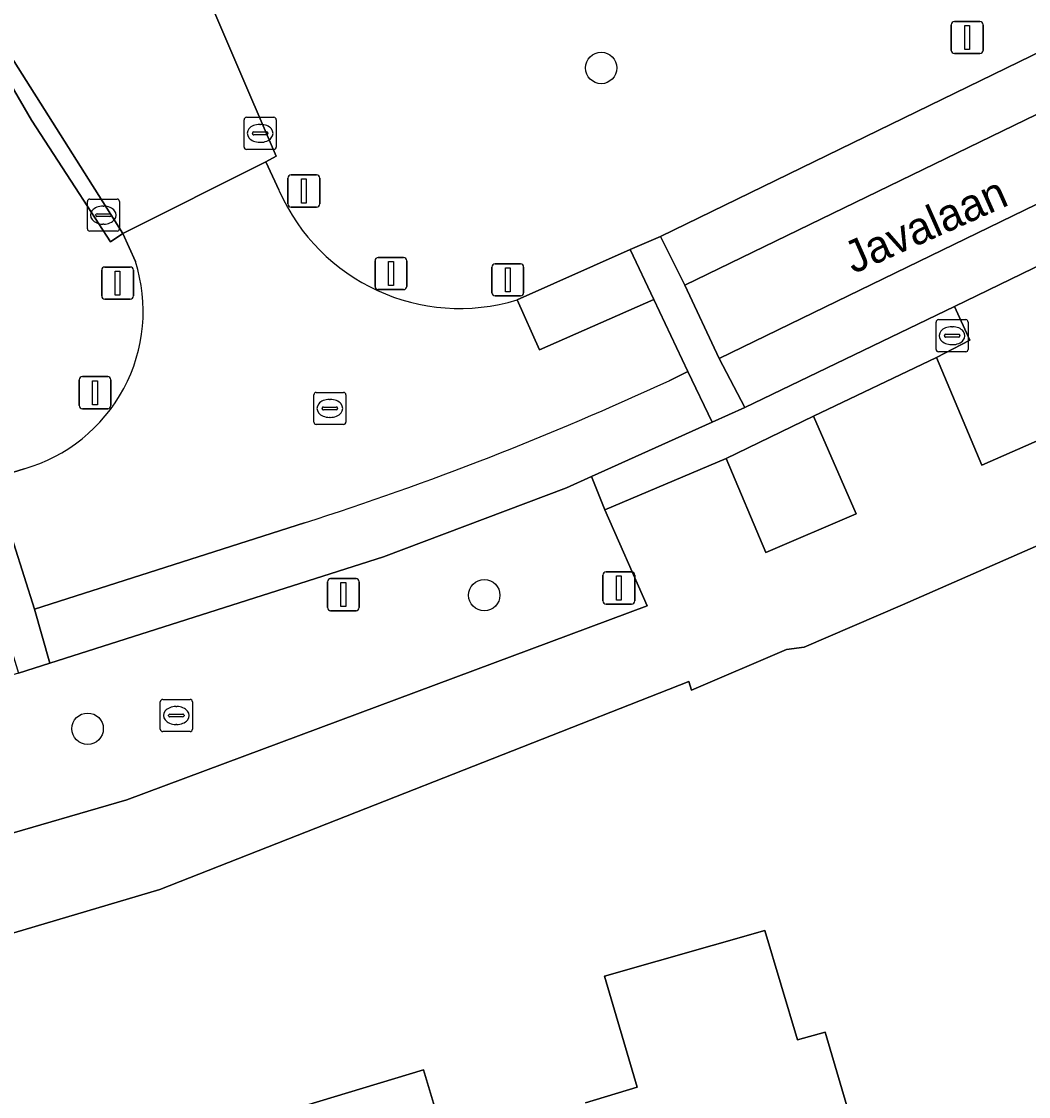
# Model space of a CAD drawing. Extents: x 162417 to 163722, y 384268 to 385417.
# Drawn here: x 163569.95 to 163601.33, y 384754.07 to 384787.57 of the extents above; entities that cross this region are included whole.
import ezdxf

# ---------------------------------------------------------------- set-up
doc = ezdxf.new("R2010")
doc.units = 0
for name, color, linetype in [('IMGEO_Afsluitpaal', 7, 'Continuous'), ('IMGEO_Boom', 7, 'Continuous'), ('IMGEO_Erf', 7, 'Continuous'), ('IMGEO_Groenvoorziening', 7, 'Continuous'), ('IMGEO_Kolk', 7, 'Continuous'), ('IMGEO_Lichtmast', 7, 'Continuous'), ('IMGEO_Openbare_ruimte_label', 7, 'Continuous'), ('IMGEO_Pand', 7, 'Continuous'), ('IMGEO_Rijbaan_lokaal_gesloten', 7, 'Continuous'), ('IMGEO_Rijbaan_lokaal_open', 7, 'Continuous'), ('IMGEO_Rioolput', 7, 'Continuous'), ('IMGEO_Voetpad_open', 7, 'Continuous')]:
    doc.layers.add(name, color=color, linetype=linetype)

msp = doc.modelspace()

# ---------------------------------------------------------------- linework, layer by layer
at = {"layer": 'IMGEO_Afsluitpaal'}
for p, q in [((163578.354, 384782.791), (163579.144, 384782.791)), ((163579.144, 384782.791), (163578.354, 384782.791)), ((163578.254, 384781.891), (163578.254, 384782.691)), ((163578.254, 384782.691), (163578.254, 384781.891)), ((163579.244, 384782.691), (163579.244, 384781.891)), ((163579.244, 384781.891), (163579.244, 384782.691)), ((163579.144, 384781.791), (163578.354, 384781.791)), ((163578.354, 384781.791), (163579.144, 384781.791)), ((163580.969, 384779.319), (163580.969, 384780.119)), ((163580.969, 384780.119), (163580.969, 384779.319)), ((163581.069, 384780.219), (163581.859, 384780.219)), ((163581.859, 384780.219), (163581.069, 384780.219)), ((163581.959, 384780.119), (163581.959, 384779.319)), ((163581.959, 384779.319), (163581.959, 384780.119)), ((163572.452, 384779.023), (163572.452, 384779.823)), ((163572.452, 384779.823), (163572.452, 384779.023)), ((163572.552, 384779.923), (163573.342, 384779.923)), ((163573.342, 384779.923), (163572.552, 384779.923)), ((163573.442, 384779.823), (163573.442, 384779.023)), ((163573.442, 384779.023), (163573.442, 384779.823)), ((163584.609, 384779.123), (163584.609, 384779.923)), ((163584.609, 384779.923), (163584.609, 384779.123)), ((163584.709, 384780.023), (163585.499, 384780.023)), ((163585.499, 384780.023), (163584.709, 384780.023)), ((163585.599, 384779.923), (163585.599, 384779.123)), ((163585.599, 384779.123), (163585.599, 384779.923)), ((163581.859, 384779.219), (163581.069, 384779.219)), ((163581.069, 384779.219), (163581.859, 384779.219)), ((163573.342, 384778.923), (163572.552, 384778.923)), ((163572.552, 384778.923), (163573.342, 384778.923)), ((163585.499, 384779.023), (163584.709, 384779.023)), ((163584.709, 384779.023), (163585.499, 384779.023)), ((163571.749, 384775.606), (163571.749, 384776.406)), ((163571.749, 384776.406), (163571.749, 384775.606)), ((163571.849, 384776.506), (163572.639, 384776.506)), ((163572.639, 384776.506), (163571.849, 384776.506)), ((163572.739, 384776.406), (163572.739, 384775.606)), ((163572.739, 384775.606), (163572.739, 384776.406)), ((163572.639, 384775.506), (163571.849, 384775.506)), ((163571.849, 384775.506), (163572.639, 384775.506))]:
    msp.add_line(p, q, dxfattribs=at)
for points in [[(163578.674, 384782.666), (163578.824, 384782.666), (163578.824, 384781.916), (163578.674, 384781.916), (163578.674, 384782.666)], [(163581.389, 384780.094), (163581.539, 384780.094), (163581.539, 384779.344), (163581.389, 384779.344), (163581.389, 384780.094)], [(163572.872, 384779.798), (163573.022, 384779.798), (163573.022, 384779.048), (163572.872, 384779.048), (163572.872, 384779.798)], [(163585.029, 384779.898), (163585.179, 384779.898), (163585.179, 384779.148), (163585.029, 384779.148), (163585.029, 384779.898)], [(163572.169, 384776.381), (163572.319, 384776.381), (163572.319, 384775.631), (163572.169, 384775.631), (163572.169, 384776.381)]]:
    msp.add_lwpolyline(points, dxfattribs=at)
for centre, start, end in [((163578.354, 384782.691), 90, 180), ((163578.354, 384782.691), 90, 180), ((163579.144, 384782.691), 0, 90), ((163579.144, 384782.691), 360, 90), ((163578.354, 384781.891), 180, 270), ((163578.354, 384781.891), 180, 270), ((163579.144, 384781.891), 270, 0), ((163579.144, 384781.891), 270, 0), ((163581.069, 384780.119), 90, 180), ((163581.069, 384780.119), 90, 180), ((163581.859, 384780.119), 0, 90), ((163581.859, 384780.119), 360, 90), ((163572.552, 384779.823), 90, 180), ((163572.552, 384779.823), 90, 180), ((163573.342, 384779.823), 0, 90), ((163573.342, 384779.823), 360, 90), ((163584.709, 384779.923), 90, 180), ((163584.709, 384779.923), 90, 180), ((163585.499, 384779.923), 0, 90), ((163585.499, 384779.923), 360, 90), ((163581.069, 384779.319), 180, 270), ((163581.069, 384779.319), 180, 270), ((163581.859, 384779.319), 270, 0), ((163581.859, 384779.319), 270, 0), ((163584.709, 384779.123), 180, 270), ((163584.709, 384779.123), 180, 270), ((163585.499, 384779.123), 270, 0), ((163585.499, 384779.123), 270, 0), ((163572.552, 384779.023), 180, 270), ((163572.552, 384779.023), 180, 270), ((163573.342, 384779.023), 270, 0), ((163573.342, 384779.023), 270, 0), ((163571.849, 384776.406), 90, 180), ((163571.849, 384776.406), 90, 180), ((163572.639, 384776.406), 0, 90), ((163572.639, 384776.406), 360, 90), ((163571.849, 384775.606), 180, 270), ((163571.849, 384775.606), 180, 270), ((163572.639, 384775.606), 270, 0), ((163572.639, 384775.606), 270, 0)]:
    msp.add_arc(centre, 0.1, start, end, dxfattribs=at)
at = {"layer": 'IMGEO_Boom'}
for centre in [(163588.015, 384786.125), (163584.371, 384769.696), (163572.014, 384765.535)]:
    msp.add_circle(centre, 0.489, dxfattribs=at)
at = {"layer": 'IMGEO_Erf'}
for points in [[(163629.015, 384762.166), (163620.015, 384779.318), (163597.399, 384769.395), (163594.343, 384768.075), (163593.786, 384767.999), (163590.832, 384766.733), (163590.746, 384767.004), (163574.261, 384760.525), (163544.894, 384751.808), (163508.033, 384740.986), (163472.811, 384730.645), (163473.066, 384729.467), (163473.133, 384728.955)], [(163587.53, 384753.881), (163589.138, 384754.37), (163588.121, 384757.82), (163593.118, 384759.25), (163594.132, 384755.844), (163594.99, 384756.077), (163596.782, 384750)], [(163577.358, 384753.356), (163582.476, 384754.906), (163583.164, 384752.625)]]:
    msp.add_lwpolyline(points, dxfattribs=at)
at = {"layer": 'IMGEO_Groenvoorziening'}
for points in [[(163585.393, 384778.896), (163588.913, 384780.464), (163589.864, 384780.875), (163628.147, 384799.526), (163621.295, 384812.929), (163575.222, 384789.612), (163577.885, 384783.374), (163577.57, 384783.198), (163577.982, 384782.302)], [(163573.502, 384780.097), (163573.109, 384780.967), (163572.725, 384780.709), (163571.634, 384782.391), (163570.261, 384784.496), (163569.083, 384786.524), (163548.267, 384775.915), (163552.183, 384768.348), (163568.092, 384773.035), (163569.062, 384773.335), (163570.037, 384773.636)]]:
    msp.add_lwpolyline(points, dxfattribs=at)
for points in [[(163649.198, 384795.433), (163653.708, 384797.347), (163653.97, 384796.839), (163660.571, 384799.786), (163656.997, 384806.824), (163656.016, 384806.343), (163652.84, 384804.821), (163599.019, 384778.689), (163599.504, 384777.643), (163598.466, 384777.1), (163599.879, 384773.749)], [(163591.909, 384773.956), (163593.149, 384771.03), (163595.959, 384772.234), (163594.629, 384775.278)], [(163589.443, 384769.361), (163588.13, 384772.356), (163587.711, 384773.394), (163586.937, 384773.041), (163581.233, 384770.888), (163570.834, 384767.574), (163569.865, 384767.265), (163568.864, 384766.976), (163569.11, 384765.991), (163567.982, 384765.62), (163569.077, 384762.111), (163573.24, 384763.319)]]:
    msp.add_lwpolyline(points, close=True, dxfattribs=at)
for centre, radius, start, end in [((163583.612, 384784.786), 6.154, 203.8116, 286.8226), ((163568.638, 384778.546), 5.106, 285.9073, 17.6838)]:
    msp.add_arc(centre, radius, start, end, dxfattribs=at)
at = {"layer": 'IMGEO_Kolk'}
for p, q in [((163576.888, 384783.662), (163576.888, 384784.514)), ((163576.963, 384784.588), (163577.815, 384784.588)), ((163577.889, 384784.514), (163577.889, 384783.662)), ((163577.19, 384784.131), (163577.588, 384784.131)), ((163577.376, 384784.368), (163577.401, 384784.368)), ((163577.147, 384784.082), (163577.147, 384784.094)), ((163577.585, 384784.045), (163577.187, 384784.045)), ((163577.399, 384783.808), (163577.374, 384783.808)), ((163577.631, 384784.094), (163577.631, 384784.082)), ((163577.815, 384783.588), (163576.963, 384783.588)), ((163572.005, 384781.114), (163572.005, 384781.966)), ((163572.08, 384782.04), (163572.932, 384782.04)), ((163572.493, 384781.82), (163572.518, 384781.82)), ((163573.006, 384781.966), (163573.006, 384781.114)), ((163572.264, 384781.534), (163572.264, 384781.546)), ((163572.702, 384781.497), (163572.304, 384781.497)), ((163572.307, 384781.583), (163572.705, 384781.583)), ((163572.748, 384781.546), (163572.748, 384781.534)), ((163572.516, 384781.26), (163572.491, 384781.26)), ((163572.932, 384781.04), (163572.08, 384781.04)), ((163598.447, 384777.357), (163598.447, 384778.209)), ((163598.522, 384778.283), (163599.374, 384778.283)), ((163599.448, 384778.209), (163599.448, 384777.357)), ((163598.706, 384777.777), (163598.706, 384777.789)), ((163599.144, 384777.74), (163598.746, 384777.74)), ((163598.749, 384777.826), (163599.147, 384777.826)), ((163598.935, 384778.063), (163598.96, 384778.063)), ((163599.19, 384777.789), (163599.19, 384777.777)), ((163598.958, 384777.503), (163598.933, 384777.503)), ((163599.374, 384777.283), (163598.522, 384777.283))]:
    msp.add_line(p, q, dxfattribs=at)
for points in [[(163576.888, 384783.662), (163576.888, 384784.514)], [(163576.963, 384784.588), (163577.815, 384784.588)], [(163577.889, 384784.514), (163577.889, 384783.662)], [(163577.815, 384783.588), (163576.963, 384783.588)], [(163572.005, 384781.114), (163572.005, 384781.966)], [(163572.08, 384782.04), (163572.932, 384782.04)], [(163573.006, 384781.966), (163573.006, 384781.114)], [(163572.932, 384781.04), (163572.08, 384781.04)], [(163598.447, 384777.357), (163598.447, 384778.209)], [(163598.522, 384778.283), (163599.374, 384778.283)], [(163599.448, 384778.209), (163599.448, 384777.357)], [(163599.374, 384777.283), (163598.522, 384777.283)]]:
    msp.add_lwpolyline(points, dxfattribs=at)
for centre, radius, start, end in [((163576.965, 384784.512), 0.0765, 91.552, 178.448), ((163576.965, 384784.512), 0.0765, 91.552, 178.448), ((163577.813, 384784.512), 0.0765, 1.552, 88.448), ((163577.813, 384784.512), 0.0765, 1.552, 88.448), ((163577.187, 384784.091), 0.0403, 85.8775, 175.7526), ((163577.592, 384784.093), 0.0386, 1.7309, 96.639), ((163577.184, 384784.081), 0.0366, 178.938, 274.7102), ((163577.588, 384784.088), 0.043, 264.8664, 352.4533), ((163576.965, 384783.664), 0.0765, 181.552, 268.448), ((163576.965, 384783.664), 0.0765, 181.552, 268.448), ((163577.813, 384783.664), 0.0765, 271.552, 358.448), ((163577.813, 384783.664), 0.0765, 271.552, 358.448), ((163572.082, 384781.964), 0.0765, 91.552, 178.448), ((163572.082, 384781.964), 0.0765, 91.552, 178.448), ((163572.93, 384781.964), 0.0765, 1.552, 88.448), ((163572.93, 384781.964), 0.0765, 1.552, 88.448), ((163572.304, 384781.543), 0.0403, 85.8775, 175.7526), ((163572.301, 384781.533), 0.0366, 178.938, 274.7102), ((163572.705, 384781.54), 0.043, 264.8664, 352.4533), ((163572.709, 384781.545), 0.0386, 1.7309, 96.639), ((163572.082, 384781.116), 0.0765, 181.552, 268.448), ((163572.082, 384781.116), 0.0765, 181.552, 268.448), ((163572.93, 384781.116), 0.0765, 271.552, 358.448), ((163572.93, 384781.116), 0.0765, 271.552, 358.448), ((163598.524, 384778.207), 0.0765, 91.552, 178.448), ((163598.524, 384778.207), 0.0765, 91.552, 178.448), ((163599.372, 384778.207), 0.0765, 1.552, 88.448), ((163599.372, 384778.207), 0.0765, 1.552, 88.448), ((163598.746, 384777.786), 0.0403, 85.8775, 175.7526), ((163598.743, 384777.776), 0.0366, 178.938, 274.7102), ((163599.147, 384777.783), 0.043, 264.8664, 352.4533), ((163599.151, 384777.788), 0.0386, 1.7309, 96.639), ((163598.524, 384777.359), 0.0765, 181.552, 268.448), ((163598.524, 384777.359), 0.0765, 181.552, 268.448), ((163599.372, 384777.359), 0.0765, 271.552, 358.448), ((163599.372, 384777.359), 0.0765, 271.552, 358.448)]:
    msp.add_arc(centre, radius, start, end, dxfattribs=at)
for centre, major_axis, ratio, start_param, end_param in [((163577.375, 384784.088), (-0.387, 0.002), 0.722429, 4.712389, 7.853982), ((163577.4, 384784.088), (-0.39, 0.002), 0.717154, 1.570796, 4.712389), ((163572.492, 384781.54), (-0.387, 0.002), 0.722429, 4.712389, 7.853982), ((163572.517, 384781.54), (-0.39, 0.002), 0.717154, 1.570796, 4.712389), ((163598.934, 384777.783), (-0.387, 0.002), 0.722429, 4.712389, 7.853982), ((163598.959, 384777.783), (-0.39, 0.002), 0.717154, 1.570796, 4.712389)]:
    msp.add_ellipse(centre, major_axis=major_axis, ratio=ratio, start_param=start_param, end_param=end_param, dxfattribs=at)
at = {"layer": 'IMGEO_Lichtmast'}
for p, q in [((163598.923, 384786.674), (163598.923, 384787.474)), ((163598.923, 384787.474), (163598.923, 384786.674)), ((163599.023, 384787.574), (163599.813, 384787.574)), ((163599.813, 384787.574), (163599.023, 384787.574)), ((163599.913, 384787.474), (163599.913, 384786.674)), ((163599.913, 384786.674), (163599.913, 384787.474)), ((163599.813, 384786.574), (163599.023, 384786.574)), ((163599.023, 384786.574), (163599.813, 384786.574)), ((163588.168, 384770.42), (163588.958, 384770.42)), ((163588.958, 384770.42), (163588.168, 384770.42)), ((163579.486, 384769.314), (163579.486, 384770.114)), ((163579.486, 384770.114), (163579.486, 384769.314)), ((163579.586, 384770.214), (163580.376, 384770.214)), ((163580.376, 384770.214), (163579.586, 384770.214)), ((163580.476, 384770.114), (163580.476, 384769.314)), ((163580.476, 384769.314), (163580.476, 384770.114)), ((163588.068, 384769.52), (163588.068, 384770.32)), ((163588.068, 384770.32), (163588.068, 384769.52)), ((163589.058, 384770.32), (163589.058, 384769.52)), ((163589.058, 384769.52), (163589.058, 384770.32)), ((163588.958, 384769.42), (163588.168, 384769.42)), ((163588.168, 384769.42), (163588.958, 384769.42)), ((163580.376, 384769.214), (163579.586, 384769.214)), ((163579.586, 384769.214), (163580.376, 384769.214))]:
    msp.add_line(p, q, dxfattribs=at)
for points in [[(163599.343, 384787.449), (163599.493, 384787.449), (163599.493, 384786.699), (163599.343, 384786.699), (163599.343, 384787.449)], [(163579.906, 384770.089), (163580.056, 384770.089), (163580.056, 384769.339), (163579.906, 384769.339), (163579.906, 384770.089)], [(163588.488, 384770.295), (163588.638, 384770.295), (163588.638, 384769.545), (163588.488, 384769.545), (163588.488, 384770.295)]]:
    msp.add_lwpolyline(points, dxfattribs=at)
for centre, start, end in [((163599.023, 384787.474), 90, 180), ((163599.023, 384787.474), 90, 180), ((163599.813, 384787.474), 0, 90), ((163599.813, 384787.474), 360, 90), ((163599.023, 384786.674), 180, 270), ((163599.023, 384786.674), 180, 270), ((163599.813, 384786.674), 270, 0), ((163599.813, 384786.674), 270, 0), ((163588.168, 384770.32), 90, 180), ((163588.168, 384770.32), 90, 180), ((163588.958, 384770.32), 0, 90), ((163588.958, 384770.32), 360, 90), ((163579.586, 384770.114), 90, 180), ((163579.586, 384770.114), 90, 180), ((163580.376, 384770.114), 0, 90), ((163580.376, 384770.114), 360, 90), ((163588.168, 384769.52), 180, 270), ((163588.168, 384769.52), 180, 270), ((163588.958, 384769.52), 270, 0), ((163588.958, 384769.52), 270, 0), ((163579.586, 384769.314), 180, 270), ((163579.586, 384769.314), 180, 270), ((163580.376, 384769.314), 270, 0), ((163580.376, 384769.314), 270, 0)]:
    msp.add_arc(centre, 0.1, start, end, dxfattribs=at)
at = {"layer": 'IMGEO_Pand'}
for points in [[(163596.782, 384750), (163594.99, 384756.077), (163594.132, 384755.844), (163593.118, 384759.25), (163588.121, 384757.82), (163589.138, 384754.37), (163587.53, 384753.881)], [(163583.164, 384752.625), (163582.476, 384754.906), (163577.358, 384753.356)]]:
    msp.add_lwpolyline(points, dxfattribs=at)
at = {"layer": 'IMGEO_Rijbaan_lokaal_gesloten'}
for points in [[(163550.928, 384821.281), (163565.372, 384794.06), (163568.118, 384789.259), (163569.473, 384786.723), (163573.109, 384780.967), (163577.57, 384783.198), (163577.885, 384783.374), (163575.222, 384789.612), (163573.909, 384792.119), (163573.858, 384792.219), (163571.704, 384796.445), (163565.334, 384808.395), (163564.821, 384809.357), (163560.255, 384818.233)], [(163590.717, 384776.671), (163590.129, 384776.38)], [(163591.472, 384775.089), (163590.717, 384776.671)], [(163587.711, 384773.394), (163591.472, 384775.089)], [(163586.937, 384773.041), (163587.711, 384773.394)], [(163581.233, 384770.888), (163586.937, 384773.041)], [(163578.774, 384771.95), (163570.356, 384769.256)], [(163570.834, 384767.574), (163581.233, 384770.888)], [(163570.356, 384769.256), (163570.834, 384767.574)]]:
    msp.add_lwpolyline(points, dxfattribs=at)
for points in [[(163654.065, 384810.197), (163653.281, 384811.762), (163650.563, 384810.473), (163630.865, 384800.823), (163628.147, 384799.526), (163589.864, 384780.875), (163590.625, 384779.354), (163651.434, 384808.887)], [(163654.065, 384810.197), (163651.434, 384808.887), (163590.625, 384779.354), (163591.695, 384777.073), (163652.384, 384806.57), (163655.201, 384807.971)], [(163591.695, 384777.073), (163592.49, 384775.548), (163599.019, 384778.689), (163652.84, 384804.821), (163656.016, 384806.343), (163655.201, 384807.971), (163652.384, 384806.57)], [(163585.393, 384778.896), (163586.092, 384777.341), (163589.652, 384778.907), (163588.913, 384780.464)]]:
    msp.add_lwpolyline(points, close=True, dxfattribs=at)
msp.add_arc((163548.392, 384866.593), 99.4, 287.79754, 294.8276, dxfattribs=at)
at = {"layer": 'IMGEO_Rijbaan_lokaal_open'}
for points in [[(163569.473, 384786.723), (163569.083, 384786.524), (163570.261, 384784.496), (163571.634, 384782.391), (163572.725, 384780.709), (163573.109, 384780.967)], [(163589.652, 384778.907), (163590.717, 384776.671), (163591.472, 384775.089), (163592.49, 384775.548), (163591.695, 384777.073), (163590.625, 384779.354), (163589.864, 384780.875), (163588.913, 384780.464)], [(163568.591, 384771.342), (163569.328, 384768.997), (163569.865, 384767.265), (163570.834, 384767.574), (163570.356, 384769.256), (163569.062, 384773.335), (163568.092, 384773.035)]]:
    msp.add_lwpolyline(points, close=True, dxfattribs=at)
for points in [[(163577.982, 384782.302), (163577.57, 384783.198), (163573.109, 384780.967), (163573.502, 384780.097)], [(163590.129, 384776.38), (163590.717, 384776.671), (163589.652, 384778.907), (163586.092, 384777.341), (163585.393, 384778.896)], [(163570.037, 384773.636), (163569.062, 384773.335), (163570.356, 384769.256), (163578.774, 384771.95)]]:
    msp.add_lwpolyline(points, dxfattribs=at)
for centre, radius, start, end in [((163583.612, 384784.786), 6.154, 203.8116, 286.8226), ((163568.638, 384778.546), 5.106, 285.9073, 17.6838), ((163548.392, 384866.593), 99.4, 287.79754, 294.8276)]:
    msp.add_arc(centre, radius, start, end, dxfattribs=at)
at = {"layer": 'IMGEO_Rioolput'}
for p, q in [((163579.06, 384775.091), (163579.06, 384775.943)), ((163579.135, 384776.017), (163579.987, 384776.017)), ((163579.548, 384775.797), (163579.573, 384775.797)), ((163580.061, 384775.943), (163580.061, 384775.091)), ((163579.319, 384775.511), (163579.319, 384775.523)), ((163579.757, 384775.474), (163579.359, 384775.474)), ((163579.362, 384775.56), (163579.76, 384775.56)), ((163579.803, 384775.523), (163579.803, 384775.511)), ((163579.571, 384775.237), (163579.546, 384775.237)), ((163579.987, 384775.017), (163579.135, 384775.017)), ((163574.277, 384765.521), (163574.277, 384766.373)), ((163574.352, 384766.447), (163575.204, 384766.447)), ((163575.278, 384766.373), (163575.278, 384765.521)), ((163574.765, 384766.227), (163574.79, 384766.227)), ((163574.536, 384765.941), (163574.536, 384765.953)), ((163574.974, 384765.904), (163574.576, 384765.904)), ((163574.579, 384765.99), (163574.977, 384765.99)), ((163575.02, 384765.953), (163575.02, 384765.941)), ((163575.204, 384765.447), (163574.352, 384765.447)), ((163574.788, 384765.667), (163574.763, 384765.667))]:
    msp.add_line(p, q, dxfattribs=at)
for points in [[(163579.06, 384775.091), (163579.06, 384775.943)], [(163579.135, 384776.017), (163579.987, 384776.017)], [(163580.061, 384775.943), (163580.061, 384775.091)], [(163579.987, 384775.017), (163579.135, 384775.017)], [(163574.277, 384765.521), (163574.277, 384766.373)], [(163574.352, 384766.447), (163575.204, 384766.447)], [(163575.278, 384766.373), (163575.278, 384765.521)], [(163575.204, 384765.447), (163574.352, 384765.447)]]:
    msp.add_lwpolyline(points, dxfattribs=at)
for centre, radius, start, end in [((163579.137, 384775.941), 0.0765, 91.552, 178.448), ((163579.137, 384775.941), 0.0765, 91.552, 178.448), ((163579.985, 384775.941), 0.0765, 1.552, 88.448), ((163579.985, 384775.941), 0.0765, 1.552, 88.448), ((163579.359, 384775.52), 0.0403, 85.8775, 175.7526), ((163579.356, 384775.51), 0.0366, 178.938, 274.7102), ((163579.76, 384775.517), 0.043, 264.8664, 352.4533), ((163579.764, 384775.522), 0.0386, 1.7309, 96.639), ((163579.137, 384775.093), 0.0765, 181.552, 268.448), ((163579.137, 384775.093), 0.0765, 181.552, 268.448), ((163579.985, 384775.093), 0.0765, 271.552, 358.448), ((163579.985, 384775.093), 0.0765, 271.552, 358.448), ((163574.354, 384766.371), 0.0765, 91.552, 178.448), ((163574.354, 384766.371), 0.0765, 91.552, 178.448), ((163575.202, 384766.371), 0.0765, 1.552, 88.448), ((163575.202, 384766.371), 0.0765, 1.552, 88.448), ((163574.576, 384765.95), 0.0403, 85.8775, 175.7526), ((163574.573, 384765.94), 0.0366, 178.938, 274.7102), ((163574.977, 384765.947), 0.043, 264.8664, 352.4533), ((163574.981, 384765.952), 0.0386, 1.7309, 96.639), ((163574.354, 384765.523), 0.0765, 181.552, 268.448), ((163574.354, 384765.523), 0.0765, 181.552, 268.448), ((163575.202, 384765.523), 0.0765, 271.552, 358.448), ((163575.202, 384765.523), 0.0765, 271.552, 358.448)]:
    msp.add_arc(centre, radius, start, end, dxfattribs=at)
for centre, major_axis, ratio, start_param, end_param in [((163579.547, 384775.517), (-0.387, 0.002), 0.722429, 4.712389, 7.853982), ((163579.572, 384775.517), (-0.39, 0.002), 0.717154, 1.570796, 4.712389), ((163574.764, 384765.947), (-0.387, 0.002), 0.722429, 4.712389, 7.853982), ((163574.789, 384765.947), (-0.39, 0.002), 0.717154, 1.570796, 4.712389)]:
    msp.add_ellipse(centre, major_axis=major_axis, ratio=ratio, start_param=start_param, end_param=end_param, dxfattribs=at)
at = {"layer": 'IMGEO_Voetpad_open'}
for points in [[(163649.198, 384795.433), (163599.879, 384773.749), (163598.466, 384777.1), (163594.629, 384775.278), (163595.959, 384772.234), (163593.149, 384771.03), (163591.909, 384773.956), (163588.13, 384772.356), (163589.443, 384769.361), (163573.24, 384763.319), (163569.077, 384762.111), (163567.982, 384765.62), (163564.418, 384764.577), (163565.429, 384761.073), (163543.448, 384754.524), (163542.381, 384758.018), (163538.627, 384756.959), (163539.698, 384753.429), (163537.254, 384752.674), (163510.906, 384744.904)], [(163508.033, 384740.986), (163544.894, 384751.808), (163574.261, 384760.525), (163590.746, 384767.004), (163590.832, 384766.733), (163593.786, 384767.999), (163594.343, 384768.075), (163597.399, 384769.395), (163620.015, 384779.318), (163622.273, 384780.309), (163645.894, 384790.674)]]:
    msp.add_lwpolyline(points, dxfattribs=at)
msp.add_lwpolyline([(163592.49, 384775.548), (163591.472, 384775.089), (163587.711, 384773.394), (163588.13, 384772.356), (163591.909, 384773.956), (163594.629, 384775.278), (163598.466, 384777.1), (163599.504, 384777.643), (163599.019, 384778.689)], close=True, dxfattribs=at)

# ---------------------------------------------------------------- texts
at = {"layer": 'IMGEO_Openbare_ruimte_label'}
msp.add_text('Javalaan', height=1, rotation=23.8985, dxfattribs=at).set_placement((163595.87, 384779.7))

doc.saveas('drawing.dxf')
